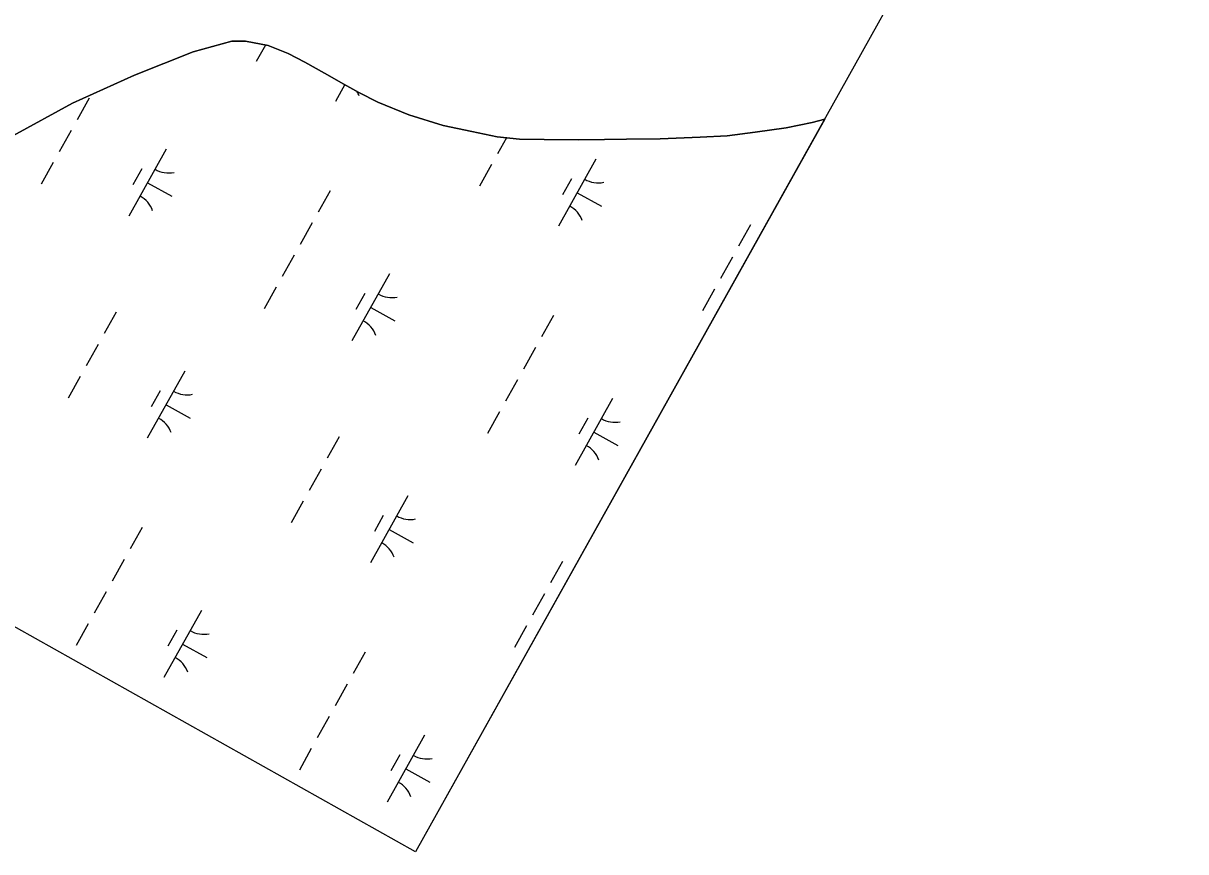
# Model space of a CAD drawing. Extents: x 3923531 to 3943530, y 207391 to 229799.
# Drawn here: x 3933941 to 3934698, y 209089 to 209628 of the extents above; entities that cross this region are included whole.
import ezdxf

# ---------------------------------------------------------------- set-up
doc = ezdxf.new("R2010")
doc.units = 0
for name, color, linetype in [('V-GRID-FRAM', 7, 'Continuous'), ('V-TOPO-SHOR', 7, 'Continuous'), ('V-WETL-SWMP', 7, 'Continuous')]:
    doc.layers.add(name, color=color, linetype=linetype)

msp = doc.modelspace()

# ---------------------------------------------------------------- linework, layer by layer
at = {"layer": 'V-GRID-FRAM'}
msp.add_lwpolyline([(3941569.42, 222286.79), (3934196.47, 209089.08), (3926890.07, 213186.24), (3934009.8, 226348.12), (3941569.42, 222286.79)], dxfattribs=at)
at = {"layer": 'V-TOPO-SHOR'}
msp.add_lwpolyline([(3934462.85, 209565.9), (3934454.69, 209563.53), (3934437.86, 209560.18), (3934417.67, 209557.42), (3934399.46, 209554.86), (3934381.84, 209554.08), (3934355.71, 209553.11), (3934333.93, 209552.73), (3934319.48, 209552.54), (3934302.85, 209552.35), (3934280.29, 209552.56), (3934264.25, 209552.77), (3934249.61, 209554.36), (3934233.18, 209557.74), (3934214.57, 209561.71), (3934192.21, 209568.65), (3934172.02, 209576.79), (3934159.56, 209583.13), (3934149.86, 209588.68), (3934137.2, 209595.81), (3934124.53, 209602.95), (3934113.65, 209608.5), (3934100.59, 209613.65), (3934085.94, 209616.63), (3934077.03, 209616.64), (3934051.89, 209609.72), (3934013.67, 209594.51), (3933973.28, 209576.32), (3933934.46, 209554.97)], dxfattribs=at)
at = {"layer": 'V-WETL-SWMP'}
for p, q in [((3934013.67, 209594.51), (3934051.89, 209609.72)), ((3934051.89, 209609.72), (3934077.03, 209616.64)), ((3934077.03, 209616.64), (3934085.94, 209616.63)), ((3934085.94, 209616.63), (3934100.59, 209613.65)), ((3934098.8, 209614.01), (3934092.88, 209603.41)), ((3934100.59, 209613.65), (3934113.65, 209608.5)), ((3934113.65, 209608.5), (3934124.53, 209602.95)), ((3934124.53, 209602.95), (3934137.2, 209595.81)), ((3933973.28, 209576.32), (3934013.67, 209594.51)), ((3934137.2, 209595.81), (3934149.86, 209588.68)), ((3934150.54, 209588.29), (3934144.38, 209577.27)), ((3934149.86, 209588.68), (3934159.56, 209583.13)), ((3933984.11, 209579.41), (3933976.31, 209565.44)), ((3934159.56, 209583.13), (3934172.02, 209576.78)), ((3933934.46, 209554.97), (3933973.28, 209576.32)), ((3934172.02, 209576.78), (3934192.21, 209568.65)), ((3934192.21, 209568.65), (3934214.57, 209561.71)), ((3934462.85, 209565.9), (3934196.47, 209089.08)), ((3934454.69, 209563.53), (3934462.85, 209565.9)), ((3933972.4, 209558.46), (3933964.6, 209544.49)), ((3934214.57, 209561.71), (3934233.18, 209557.74)), ((3934233.18, 209557.74), (3934249.61, 209554.36)), ((3934399.46, 209554.86), (3934417.67, 209557.42)), ((3934417.67, 209557.42), (3934437.86, 209560.18)), ((3934437.86, 209560.18), (3934454.69, 209563.53)), ((3934249.61, 209554.36), (3934264.25, 209552.77)), ((3934255.65, 209553.71), (3934249.8, 209543.24)), ((3934264.25, 209552.77), (3934280.29, 209552.56)), ((3934280.29, 209552.56), (3934302.85, 209552.35)), ((3934302.85, 209552.35), (3934319.48, 209552.54)), ((3934319.48, 209552.54), (3934333.93, 209552.72)), ((3934333.93, 209552.72), (3934355.71, 209553.11)), ((3934355.71, 209553.11), (3934381.84, 209554.08)), ((3934381.84, 209554.08), (3934399.46, 209554.86)), ((3934034.36, 209546.27), (3934009.98, 209502.62)), ((3933960.7, 209537.51), (3933952.9, 209523.54)), ((3934245.9, 209536.25), (3934238.09, 209522.29)), ((3934313.98, 209539.79), (3934289.6, 209496.14)), ((3934018.36, 209533.45), (3934012.51, 209522.97)), ((3934297.98, 209526.97), (3934292.13, 209516.49)), ((3934022.17, 209524.44), (3934037.89, 209515.67)), ((3934141.03, 209519.24), (3934133.22, 209505.27)), ((3934301.79, 209517.97), (3934317.5, 209509.19)), ((3934129.32, 209498.29), (3934121.52, 209484.32)), ((3934414.52, 209497.03), (3934406.72, 209483.07)), ((3934117.62, 209477.33), (3934109.81, 209463.37)), ((3934402.81, 209476.08), (3934395.01, 209462.11)), ((3934179.58, 209465.15), (3934155.19, 209421.5)), ((3934105.91, 209456.38), (3934098.11, 209442.41)), ((3934163.58, 209452.32), (3934157.72, 209441.85)), ((3934391.11, 209455.13), (3934383.31, 209441.16)), ((3934167.39, 209443.32), (3934183.1, 209434.54)), ((3934001.7, 209440.2), (3933993.9, 209426.23)), ((3934286.24, 209438.11), (3934278.44, 209424.15)), ((3933989.99, 209419.25), (3933982.19, 209405.28)), ((3934274.54, 209417.16), (3934266.73, 209403.19)), ((3933978.29, 209398.29), (3933970.49, 209384.33)), ((3934046.38, 209401.83), (3934021.99, 209358.18)), ((3934262.83, 209396.21), (3934255.03, 209382.24)), ((3934196.47, 209089.08), (3933670.99, 209383.75)), ((3934030.38, 209389.01), (3934024.52, 209378.53)), ((3934324.79, 209384.02), (3934300.41, 209340.37)), ((3934034.18, 209380.01), (3934049.9, 209371.23)), ((3934251.13, 209375.26), (3934243.32, 209361.29)), ((3934308.79, 209371.2), (3934302.94, 209360.72)), ((3934312.6, 209362.2), (3934328.31, 209353.42)), ((3934146.91, 209359.07), (3934139.11, 209345.11)), ((3934135.21, 209338.12), (3934127.4, 209324.15)), ((3934123.5, 209317.17), (3934115.7, 209303.2)), ((3934191.59, 209320.71), (3934167.21, 209277.06)), ((3934175.59, 209307.88), (3934169.74, 209297.41)), ((3934018.64, 209300.15), (3934010.83, 209286.19)), ((3934179.4, 209298.88), (3934195.11, 209290.1)), ((3934006.93, 209279.2), (3933999.13, 209265.23)), ((3934292.13, 209277.95), (3934284.32, 209263.98)), ((3933995.23, 209258.25), (3933987.42, 209244.28)), ((3934280.42, 209257), (3934272.62, 209243.03)), ((3934057.19, 209246.06), (3934032.8, 209202.41)), ((3933983.52, 209237.3), (3933975.72, 209223.33)), ((3934041.18, 209233.24), (3934035.33, 209222.76)), ((3934268.72, 209236.05), (3934260.91, 209222.08)), ((3934044.99, 209224.24), (3934060.71, 209215.46)), ((3934163.85, 209219.03), (3934156.05, 209205.06)), ((3934152.14, 209198.08), (3934144.34, 209184.11)), ((3934140.44, 209177.13), (3934132.64, 209163.16)), ((3934202.4, 209164.94), (3934178.01, 209121.29)), ((3934128.73, 209156.17), (3934120.93, 209142.2)), ((3934186.4, 209152.11), (3934180.54, 209141.64)), ((3934190.21, 209143.11), (3934205.92, 209134.33))]:
    msp.add_line(p, q, dxfattribs=at)
for centre, start, end in [((3934143.31, 209574.86), 20.03808, 30.08175), ((3934035.85, 209548.44), 240.03808, 281.58174), ((3934315.47, 209541.97), 240.03808, 281.58174), ((3934008.91, 209500.22), 20.03808, 61.58174), ((3934288.53, 209493.74), 20.03808, 61.58174), ((3934181.06, 209467.32), 240.03808, 281.58174), ((3934154.12, 209419.09), 20.03808, 61.58174), ((3934047.86, 209404.01), 240.03808, 281.58174), ((3934020.92, 209355.78), 20.03808, 61.58174), ((3934326.28, 209386.19), 240.03808, 281.58174), ((3934299.33, 209337.97), 20.03808, 61.58174), ((3934193.08, 209322.88), 240.03808, 281.58174), ((3934166.13, 209274.65), 20.03808, 61.58174), ((3934058.67, 209248.23), 240.03808, 281.58174), ((3934031.73, 209200.01), 20.03808, 61.58174), ((3934203.88, 209167.11), 240.03808, 281.58174), ((3934176.94, 209118.88), 20.03808, 61.58174)]:
    msp.add_arc(centre, 17.62, start, end, dxfattribs=at)

doc.saveas('drawing.dxf')
